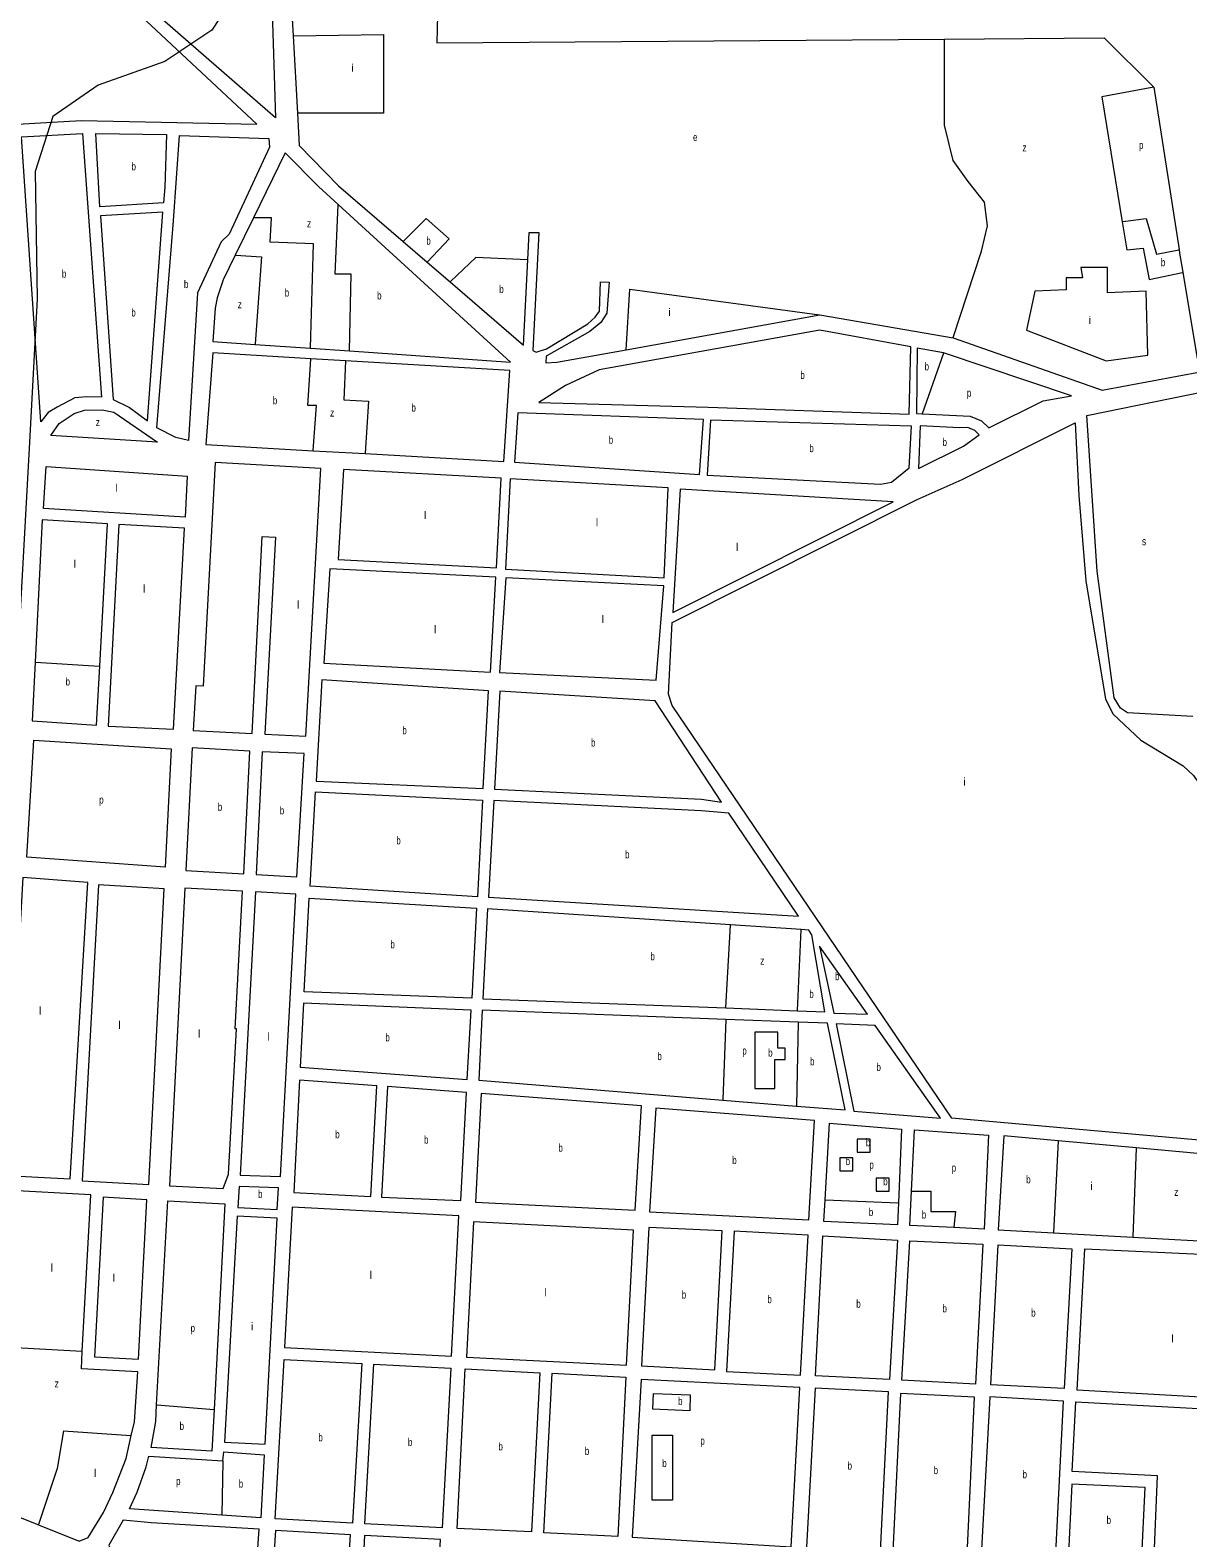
# Model space of a CAD drawing. Extents: x 639657 to 671642, y 222838 to 252123.
# Drawn here: x 651541 to 653020, y 230977 to 232905 of the extents above; entities that cross this region are included whole.
import ezdxf

# ---------------------------------------------------------------- set-up
doc = ezdxf.new("R2010")
doc.units = 0
doc.header["$LTSCALE"] = 4
for name, color, linetype, lineweight in [('1', 7, 'Continuous', 13), ('21', 7, 'Continuous', 13), ('5', 7, 'Continuous', 13), ('57', 7, 'Continuous', 35)]:
    doc.layers.add(name, color=color, linetype=linetype, lineweight=lineweight)
doc.layers.add('7', color=7, linetype='Continuous')

msp = doc.modelspace()

# ---------------------------------------------------------------- linework, layer by layer
at = {"layer": '1'}
msp.add_line((652666.283, 232499.916), (652550.16, 232521.36), dxfattribs=at)
for points in [[(651605.149, 233596.585), (651606.61, 233541.11), (651784.96, 233458.23), (651833.35, 233458.23), (651854.29, 232792.55), (651598.23, 233016.07), (651494.34, 233052.42), (650673.45, 233099.62), (650523.71, 232852.01), (650926.07, 232829.98), (650916.16, 232678.74), (650674.55, 232686.58), (650674.11, 232668.8), (650835.84, 232663.38), (650818.41, 232427.49), (650463.92, 232447.36), (650463.56, 232432.85), (650817.36, 232411.52), (651399.82, 232378.53), (651371.87, 231887.13), (651367.54, 231831.35)], [(651969.885, 233086.61), (651866.32, 233086.09), (651870.285, 233014.923), (651876.828, 232897.498), (651882.336, 232798.643)], [(651882.336, 232798.643), (651884.64, 232757.29), (651934.73, 232705.75), (652017.491, 232634.584), (652048.353, 232608.046), (652077.431, 232583.043)], [(651866.89, 232747.88), (651826.269, 232664.947), (651802.814, 232617.059)], [(651934.66, 232681.838), (651909.4, 232704.97), (651866.89, 232747.88)], [(651948.962, 232494.662), (652154.76, 232480.28), (651934.66, 232681.838)], [(652176.782, 232611.275), (652178.455, 232645.92), (652190.78, 232645.92), (652183.366, 232495.218)], [(651802.814, 232617.059), (651787.4, 232585.59), (651779.79, 232562.71), (651777.13, 232549.27), (651774.14, 232506.88), (651828.484, 232503.082), (651899.172, 232498.142), (651948.962, 232494.662)], [(652077.431, 232583.043), (652171.511, 232502.143), (652176.782, 232611.275)], [(652183.366, 232495.218), (652187.52, 232492.92), (652200.74, 232497.52), (652253.58, 232529.41), (652262.88, 232537.87), (652268.3, 232545.64), (652269.93, 232582.89), (652280.72, 232582.74), (652277.87, 232542.88), (652270.31, 232531.17), (652256.24, 232519.6), (652200.44, 232487.86), (652199.79, 232479.54), (652213.93, 232480.16), (652302.64, 232496.158), (652550.02, 232540.77), (652720.53, 232511.37)], [(652550.16, 232521.36), (652268.21, 232470.61), (652225.23, 232450.63), (652190.95, 232428.86), (652407.18, 232422.8), (652664.443, 232413.974), (652666.283, 232499.916)], [(652720.53, 232511.37), (652910.96, 232444.32), (653038.796, 232468.37)], [(651774.43, 232492.11), (651765.27, 232374.84), (651902.643, 232367.08), (651968.889, 232363.338)], [(651968.889, 232363.338), (652146.43, 232353.31), (652153.91, 232469.59), (651943.689, 232482.065), (651899.536, 232484.686), (651774.43, 232492.11)], [(652674.563, 232498.387), (652673.601, 232414.679), (652681.098, 232414.31)], [(652681.098, 232414.31), (652742.09, 232411.31), (652756.89, 232405.1), (652766.02, 232396.23), (652835.65, 232431.07), (652871.72, 232437.33), (652708.34, 232492.15), (652674.563, 232498.387)], [(653026.9, 232027.46), (652943.44, 232031.79), (652934.28, 232038.17), (652926.35, 232051.32), (652904.52, 232213.22), (652891.17, 232412.22), (653041.627, 232442.86)], [(651629.681, 232091.791), (651639.64, 232273.75), (651556.03, 232278.66), (651547.089, 232096.955), (651543.38, 232021.58)], [(651543.38, 232021.58), (651625.54, 232016.13), (651629.681, 232091.791)], [(652435.827, 231760.937), (652125.52, 231781.45), (652119.31, 231666.49), (652429.816, 231654.655), (652521.759, 231651.151)], [(652536.07, 231754.31), (652526.173, 231754.964), (652435.827, 231760.937)], [(652521.759, 231651.151), (652556.417, 231649.83), (652539.8, 231748.02), (652536.07, 231754.31)], [(652429.865, 231640.045), (652118.72, 231651.73), (652114.32, 231562.2), (652425.978, 231536.974), (652520.253, 231529.343)], [(652559.96, 231635.16), (652522.275, 231636.575), (652429.865, 231640.045)], [(652520.253, 231529.343), (652582.43, 231524.31), (652559.96, 231635.16)], [(652650.472, 231405.641), (652649.3, 231377.32), (652555.35, 231381.86), (652556.913, 231409.462), (652562.46, 231507.46)], [(652562.46, 231507.46), (652654.36, 231499.56), (652650.472, 231405.641)], [(652667.389, 231420.528), (652671.11, 231498.72), (652765.6, 231492.09)], [(652765.6, 231492.09), (652759.95, 231372.1), (652721.375, 231373.95)], [(652785.47, 231491.27), (652778.25, 231371.22), (652848.709, 231367.327), (652950.245, 231361.717)], [(652950.245, 231361.717), (653073.43, 231354.91), (653143.68, 231458.46), (652954.246, 231475.811), (652854.587, 231484.939), (652785.47, 231491.27)], [(651618.44, 231415.89), (651508.88, 231421.76), (651498.494, 231221.42)], [(651670.035, 231108.216), (651673.99, 231125.75), (651678.46, 231189.7), (651606.24, 231193.4), (651607.444, 231215.364), (651618.44, 231415.89)], [(652721.375, 231373.95), (652665.3, 231376.64), (652667.389, 231420.528)], [(651702.463, 231147.185), (651716.97, 231408.22), (651789.69, 231404.39), (651775.903, 231141.384), (651773.12, 231088.3)], [(651498.494, 231221.42), (651488.54, 231029.41), (651509.99, 231010.67), (651551.311, 230993.942)], [(651773.12, 231088.3), (651695.31, 231092.71), (651701.28, 231125.9), (651702.463, 231147.185)], [(651551.311, 230993.942), (651603.46, 230972.83), (651615.15, 230977.9), (651634.57, 231009.59), (651646.47, 231035.14), (651663.37, 231078.67), (651670.035, 231108.216)], [(651787.02, 231075.54), (651788.41, 231087.44), (651840.07, 231083.4), (651835.62, 231003.06), (651785.639, 231006.481), (651667.59, 231014.56)], [(651667.59, 231014.56), (651677.47, 231035.5), (651689.29, 231068.27), (651692.48, 231081.64), (651787.02, 231075.54)]]:
    msp.add_lwpolyline(points, dxfattribs=at)
for points in [[(650831.88, 232426.88), (651400.42, 232395.71), (651388.71, 232587.99), (651205.24, 232567.65), (651203.82, 232580.37), (651334.97, 232594.21), (651328.44, 232621.41), (651278.51, 232698.89), (651215.82, 232667.93), (651206.8, 232685.18), (651274.22, 232718.49), (651376.17, 232765.73), (651509.91, 232783.92), (651606.22, 232789.3), (651830.66, 232784.59), (651599.65, 233000.8), (651494.24, 233038.76), (650681.37, 233085.46), (650552.86, 232868.54), (650941.47, 232845.35), (650931.35, 232660.37), (650849.93, 232662.48)], [(651607.64, 232772.45), (651631.84, 232435.61), (651613.21, 232435.86), (651598.01, 232434.58), (651575.23, 232422.95), (651563.86, 232415.94), (651554.39, 232404.22), (651529.89, 232768.3)], [(651712.9, 232704.1), (651711.45, 232683.82), (651629.91, 232678.8), (651624.59, 232772.45), (651715.02, 232771.23)], [(651846.85, 232755.33), (651795.38, 232644.07), (651784.89, 232634.12), (651754.68, 232568.85), (651743.27, 232380.03), (651727.21, 232383.84), (651702.78, 232396.36), (651724.2, 232660.88), (651731.64, 232770.02), (651845.98, 232766.45)], [(651710.6, 232672.24), (651630.73, 232667.3), (651646.89, 232432.72), (651667.75, 232422.34), (651690.71, 232405.23)], [(651596.94, 232414.51), (651610.4, 232418.82), (651632.9, 232419.22), (651647.96, 232416.33), (651703.61, 232377.88), (651567.4, 232386.63), (651577.86, 232401.69)], [(652401.46, 232407.13), (652164.24, 232415.37), (652159.9, 232352.43), (652396.16, 232336.59)], [(653151.84, 231506.48), (653149.99, 231475.5), (652718.68, 231513.81), (652361.3, 232041.19), (652356.66, 232055.84), (652361.34, 232147.36), (652674.72, 232304.73), (652731.99, 232330.34), (652876.48, 232402.61), (652880.98, 232309.84), (652890.22, 232200.82), (652915.07, 232049.6), (652925.1, 232030.16), (652960.43, 231996.92), (653014.5, 231964.42), (653027.78, 231951.79), (653038.8, 231935.89), (653050.52, 231903.38)], [(652664.38, 232345.04), (652667.28, 232398.43), (652410.53, 232406.09), (652406.19, 232335.67), (652627.66, 232324.52), (652641.65, 232326.85)], [(652678.147, 232398.709), (652676.37, 232344.493), (652733.86, 232372.83), (652753.77, 232387.49), (652748.38, 232392.74), (652739.43, 232396.98), (652728.73, 232396.56)], [(651561.25, 232347.09), (651741.63, 232334.46), (651738.94, 232282.19), (651557.77, 232293.11)], [(651761.75, 232066.11), (651752.63, 232066.6), (651749.13, 232009.55), (651824.43, 232005.39), (651837.15, 232257.61), (651854.38, 232256.73), (651840.72, 232004.79), (651893.24, 232001.99), (651912.54, 232344.55), (651777.48, 232352.07)], [(652143.02, 232331.82), (651941.2, 232342.88), (651934.55, 232228.1), (652136.81, 232217.47)], [(652154.13, 232331.19), (652148.38, 232215.81), (652351.17, 232204.42), (652356.32, 232319.44)], [(652371.4, 232317.77), (652362.21, 232160.26), (652644.02, 232301.85)], [(651640.63, 232015.07), (651724.02, 232011.08), (651738.21, 232268.13), (651654.13, 232272.97)], [(651916.05, 232095.51), (652129, 232084.18), (652136.11, 232205.56), (651923.66, 232216.25)], [(652140.51, 232083.6), (652341.14, 232073.91), (652350.6, 232194.28), (652148.72, 232204.78)], [(651913.55, 232074.16), (651906.27, 231944.76), (652119.62, 231935.22), (652126.61, 232060.32)], [(652339.72, 232047.54), (652141.04, 232059.84), (652134.49, 231934.41), (652398.94, 231921.67), (652424.47, 231917.96)], [(651545.48, 231997), (651721.02, 231985.99), (651713.36, 231834.9), (651536.78, 231847.28)], [(651747.93, 231987.07), (651739.63, 231830.51), (651813.86, 231826.34), (651821.41, 231982.9)], [(651837.56, 231981.97), (651829.74, 231825.19), (651881.53, 231822.32), (651890.91, 231979.89)], [(651905.57, 231930.86), (652119.03, 231920.51), (652112.43, 231796.8), (651898.52, 231810.48)], [(652398.82, 231906.69), (652133.41, 231919.92), (652126.55, 231796.21), (652523.05, 231772.13), (652433.9, 231903.84)], [(651510.14, 231440.39), (651591.98, 231436.05), (651614.71, 231814.89), (651531.35, 231821.67)], [(651611.03, 231503.21), (651607.42, 231433.5), (651692.3, 231428.92), (651712.17, 231806.83), (651628.13, 231811.99)], [(651718.98, 231427.42), (651787.35, 231423.77), (651794.36, 231442.27), (651804.75, 231627.85), (651802.93, 231627.97), (651812.07, 231803.96), (651738.65, 231807.91)], [(651809.32, 231440.87), (651860.92, 231439.14), (651880.34, 231800.32), (651828.77, 231803.13)], [(651897.48, 231794.98), (652111.35, 231782.26), (652105.14, 231667.03), (651891.19, 231675.29)], [(652549.5, 231733.85), (652568.03, 231648.17), (652611.04, 231646.57)], [(651890.16, 231660.69), (651885.72, 231579.06), (652099.35, 231563.39), (652104.44, 231652.05)], [(652571.01, 231634.24), (652593.62, 231522.68), (652704.31, 231513.86), (652620.9, 231632.39)], [(651877.67, 231418.87), (651976.37, 231413.84), (651983.9, 231555.21), (651885, 231562.47)], [(651989.71, 231412.91), (652091.28, 231408.35), (652098.52, 231546.81), (651997.53, 231554.3)], [(652110.19, 231406.61), (652314.19, 231396.33), (652322.06, 231529.68), (652117.3, 231545.48)], [(652340.61, 231526.51), (652332.52, 231394.08), (652536.18, 231383.76), (652543.2, 231510.64)], [(651623.12, 231208.77), (651679.34, 231205.69), (651689.98, 231409.62), (651634.17, 231412.63)], [(651807.81, 231426.57), (651806.21, 231399.74), (651856.6, 231397.12), (651858.17, 231424.7)], [(651875.72, 231400.05), (651865.9, 231220.71), (652079.43, 231209.53), (652088.82, 231388.93)], [(651789.12, 231099.73), (651841.11, 231096.86), (651856.4, 231386.11), (651805.31, 231388.64)], [(652107.49, 231381.4), (652098.42, 231208.38), (652303.06, 231198.1), (652312.06, 231370.64)], [(652331.55, 231374.12), (652322.33, 231197.27), (652415.77, 231192.28), (652425.2, 231369.81)], [(652430.99, 231189.77), (652525.53, 231185.22), (652535.04, 231364.16), (652440.82, 231369.4)], [(652639.18, 231179.59), (652544.59, 231184.24), (652553.83, 231363.34), (652649.23, 231357.89)], [(652748.92, 231173.83), (652655.08, 231178.75), (652665.02, 231357.16), (652758.64, 231352.61)], [(652768.73, 231172.8), (652777.86, 231352), (652872.19, 231346.65), (652862.36, 231168.14)], [(653127.47, 231151.9), (652879.06, 231165.91), (652888.78, 231346.73), (653065.13, 231338.71), (653069.97, 231257.15)], [(651865.46, 231205.25), (651964.63, 231199.98), (651952.81, 230996.24), (651853.97, 231001.71)], [(651968.59, 230995.36), (651980.04, 231199.49), (652078.56, 231194.23), (652067.49, 230989.88)], [(652086.7, 230989.16), (652096.76, 231193.37), (652192.44, 231188.16), (652181.7, 230984.77)], [(652291.82, 230979.09), (652197.32, 230983.85), (652207.95, 231187.62), (652302.08, 231182.81)], [(652321.94, 231179.83), (652310.12, 230978.36), (652513.58, 230965.91), (652524.37, 231169.44)], [(652532.96, 230965.31), (652627.5, 230960.49), (652637.97, 231164.07), (652543.97, 231168.62)], [(652643.23, 230960.25), (652738.25, 230955.71), (652747.82, 231157.19), (652653.33, 231161.78)], [(652756.51, 230954.53), (652851.43, 230949.64), (652861.52, 231152.14), (652767.46, 231157.39)], [(653218.24, 230974.29), (653132.57, 230937.29), (652977.05, 230943.26), (652981.72, 231056.48), (652872.58, 231062.29), (652877.25, 231151.25), (653135.7, 231136.97)], [(652961.05, 230944.36), (652965.9, 231041.54), (652872.12, 231045.76), (652867.59, 230948.8)], [(651690.91, 230934.14), (651821.4, 230817.18), (651833.73, 230988.34), (651695.57, 230996.39), (651659.75, 230999.83), (651641.24, 230968.04), (651645.32, 230956.09)], [(651854.4, 230986.74), (651841.91, 230798.21), (651933.52, 230717.8), (651950.16, 230981.15)], [(651968.03, 230980.35), (651954.18, 230701.25), (652050.18, 230696.09), (652065.25, 230975.11)]]:
    msp.add_lwpolyline(points, close=True, dxfattribs=at)
at = {"layer": '21'}
for points in [[(651876.828, 232897.498), (651877.328, 232897.505), (651992.639, 232899.194), (651992.638, 232798.643), (651882.836, 232798.643), (651882.336, 232798.643)], [(652720.53, 232511.37), (652720.693, 232511.87), (652756.758, 232622.204), (652764.342, 232654.456), (652760.55, 232684.811), (652739.693, 232711.372), (652720.732, 232737.933), (652709.356, 232783.465), (652709.356, 232892.897), (652709.356, 232893.397)], [(652977.06, 232831.91), (652910.34, 232819.512), (652936.673, 232659.867)], [(651948.962, 232494.662), (651948.972, 232495.162), (651950.926, 232592.914), (651930.621, 232592.914), (651934.637, 232681.338), (651934.66, 232681.838)], [(651899.172, 232498.142), (651899.186, 232498.642), (651902.932, 232631.701), (651847.554, 232633.548), (651849.4, 232664.947), (651826.769, 232664.947), (651826.269, 232664.947)], [(652017.491, 232634.584), (652017.991, 232635.084), (652046.914, 232664.024), (652076.448, 232638.166), (652048.819, 232608.546), (652048.353, 232608.046)], [(652936.673, 232659.867), (652937.173, 232659.934), (652967.222, 232663.942), (652980.495, 232618.41), (653008.74, 232624.062), (653009.24, 232624.162)], [(652936.673, 232659.867), (652942.573, 232624.101), (652963.43, 232625.998), (652971.014, 232586.157), (653013.521, 232595.112), (653014.021, 232595.217)], [(651802.814, 232617.059), (651803.314, 232617.03), (651836.479, 232615.078), (651828.52, 232503.582), (651828.484, 232503.082)], [(652176.782, 232611.275), (652176.282, 232611.297), (652110.598, 232614.155), (652077.93, 232583.511), (652077.431, 232583.043)], [(652302.64, 232496.158), (652307.187, 232573.521), (652549.52, 232540.837), (652550.02, 232540.77)], [(652708.34, 232492.15), (652708.165, 232491.65), (652681.098, 232414.31)], [(651902.643, 232367.08), (651902.677, 232367.58), (651906.624, 232424.837), (651895.548, 232424.837), (651899.503, 232484.186), (651899.536, 232484.686)], [(651943.689, 232482.065), (651943.669, 232481.565), (651941.696, 232432.225), (651973.077, 232430.378), (651968.92, 232363.838), (651968.889, 232363.338)], [(651547.089, 232096.955), (651547.589, 232096.924), (651629.181, 232091.822), (651629.681, 232091.791)], [(652429.816, 231654.655), (652429.844, 231655.155), (652435.799, 231760.437), (652435.827, 231760.937)], [(652521.759, 231651.151), (652521.78, 231651.651), (652526.152, 231754.464), (652526.173, 231754.964)], [(652429.865, 231640.045), (652429.846, 231639.545), (652425.997, 231537.474), (652425.978, 231536.974)], [(652522.275, 231636.575), (652522.266, 231636.075), (652520.262, 231529.843), (652520.253, 231529.343)], [(652854.587, 231484.939), (652854.562, 231484.439), (652848.734, 231367.827), (652848.709, 231367.327)], [(652954.246, 231475.811), (652954.228, 231475.311), (652950.263, 231362.217), (652950.245, 231361.717)], [(652667.389, 231420.528), (652667.889, 231420.528), (652692.065, 231420.528), (652692.065, 231394.67), (652723.446, 231394.67), (652721.425, 231374.45), (652721.375, 231373.95)], [(652556.913, 231409.462), (652557.413, 231409.442), (652649.972, 231405.661), (652650.472, 231405.641)], [(651607.444, 231215.364), (651606.944, 231215.392), (651498.994, 231221.392), (651498.494, 231221.42)], [(651702.463, 231147.185), (651702.963, 231147.146), (651775.403, 231141.423), (651775.903, 231141.384)], [(651583.318, 231114.132), (651575.284, 231065.902), (651551.478, 230994.442), (651551.311, 230993.942)], [(651583.318, 231114.132), (651669.535, 231108.25), (651670.035, 231108.216)], [(651787.02, 231075.54), (651787.01, 231075.04), (651785.649, 231006.981), (651785.639, 231006.481)]]:
    msp.add_lwpolyline(points, dxfattribs=at)
for points in [[(652814.248, 232521.416), (652916.028, 232481.812), (652969.118, 232489.4), (652967.222, 232570.98), (652917.924, 232569.082), (652917.924, 232601.335), (652883.795, 232601.335), (652885.691, 232588.054), (652864.834, 232588.054), (652864.834, 232572.877), (652825.016, 232570.98)], [(652466.863, 231623.698), (652466.863, 231551.665), (652492.706, 231551.665), (652492.706, 231588.605), (652505.627, 231588.605), (652505.627, 231603.381), (652496.398, 231603.381), (652496.398, 231623.698)], [(652597.923, 231487.02), (652597.923, 231470.397), (652614.537, 231470.397), (652614.537, 231487.02)], [(652575.772, 231463.009), (652575.772, 231446.386), (652592.386, 231446.386), (652592.386, 231463.009)], [(652621.92, 231437.151), (652621.92, 231420.528), (652638.534, 231420.528), (652638.534, 231437.151)], [(652337.649, 231161.947), (652384.58, 231160.141), (652383.797, 231139.783), (652336.866, 231141.589)], [(652335.803, 231108.383), (652361.646, 231108.383), (652361.646, 231025.268), (652335.803, 231025.268)]]:
    msp.add_lwpolyline(points, close=True, dxfattribs=at)
at = {"layer": '5'}
for points in [[(652943.2, 232990.8), (652740.717, 232987.955), (652062.68, 232978.43), (652060.39, 232888.43), (652709.356, 232893.397), (652913.54, 232894.96), (652977.06, 232831.91), (653009.24, 232624.162), (653009.94, 232619.64)], [(653009.94, 232619.64), (653014.021, 232595.217), (653032.45, 232484.93)]]:
    msp.add_lwpolyline(points, dxfattribs=at)
at = {"layer": '57', "lineweight": 13}
msp.add_lwpolyline([(651773.011, 234750.407), (651803.088, 233802.52), (651824.392, 233344.878), (651834.418, 233046.469), (651800.582, 232947.418), (651773.012, 232904.788), (651712.859, 232864.666), (651627.642, 232834.575), (651569.995, 232794.452), (651547.438, 232724.239), (651549.945, 232561.242), (651539.919, 232378.185), (651519.868, 232014.578), (651468.488, 231032.839), (651460.969, 230932.533), (651410.841, 230809.659)], dxfattribs=at)

# ---------------------------------------------------------------- texts
at = {"layer": '7'}
for s, p in [('i', (651951.219, 232851.514)), ('i', (652356.37, 232539.14)), ('i', (652893.569, 232528.991)), ('l', (651649.884, 232314.64)), ('l', (652044.163, 232279.649)), ('l', (652263.827, 232270.414)), ('l', (652442.881, 232239.015)), ('l', (651596.298, 232217.457)), ('l', (651685.05, 232185.622)), ('l', (651881.722, 232165.135)), ('l', (652271.211, 232146.665)), ('l', (652057.084, 232133.736)), ('i', (652733.559, 231939.055)), ('l', (651552.144, 231646.296)), ('l', (651653.669, 231627.826)), ('l', (651755.195, 231616.744)), ('l', (651843.799, 231613.05)), ('i', (652896, 231421.894)), ('l', (651566.912, 231317.529)), ('l', (651974.859, 231308.295)), ('l', (651646.286, 231304.6)), ('l', (652198.215, 231286.13)), ('i', (651822.978, 231242.75)), ('l', (652999.344, 231227.026)), ('l', (651622.289, 231055.254))]:
    msp.add_text(s, height=10, dxfattribs=at).set_placement(p)
for s, width, p in [('e', 0.75, (652388.102, 232762.932)), ('z', 0.8, (652809.031, 232749.651)), ('p', 0.75, (652958.036, 232752.86)), ('b', 0.75, (651670.415, 232725.625)), ('z', 0.8, (651894.681, 232652.693)), ('b', 0.75, (652047.18, 232630.567)), ('b', 0.75, (652986.018, 232602.981)), ('b', 0.75, (651581.434, 232588.335)), ('b', 0.75, (651737.393, 232575.025)), ('b', 0.75, (651866.238, 232564.211)), ('b', 0.75, (651984.377, 232560.517)), ('b', 0.75, (652140.398, 232568.692)), ('z', 0.8, (651806.077, 232549.261)), ('b', 0.75, (651670.121, 232538.735)), ('b', 0.75, (652684.02, 232469.877)), ('b', 0.75, (652525.271, 232458.795)), ('b', 0.75, (651851.043, 232426.404)), ('p', 0.75, (652738.091, 232436.029)), ('z', 0.8, (651924.216, 232410.736)), ('b', 0.75, (652028.251, 232417.169)), ('z', 0.8, (651624.686, 232398.55)), ('b', 0.75, (652280.322, 232375.98)), ('b', 0.75, (652706.986, 232373.06)), ('b', 0.75, (652536.749, 232365.305)), ('s', 0.8, (652961.828, 232246.31)), ('b', 0.75, (651586.124, 232066.969)), ('b', 0.75, (652016.572, 232004.69)), ('b', 0.75, (652257.704, 231988.9)), ('p', 0.75, (651629.12, 231915.95)), ('b', 0.75, (651780.703, 231906.705)), ('b', 0.75, (651859.93, 231902.145)), ('b', 0.75, (652008.825, 231863.83)), ('b', 0.75, (652301.173, 231846.025)), ('b', 0.75, (652001.353, 231731.005)), ('b', 0.75, (652333.622, 231715.64)), ('z', 0.8, (652473.912, 231710.099)), ('b', 0.75, (652569.604, 231690.21)), ('b', 0.75, (652536.673, 231667.618)), ('b', 0.75, (651994.828, 231612.04)), ('b', 0.75, (652342.552, 231588.02)), ('p', 0.75, (652451.039, 231595.13)), ('b', 0.75, (652484.137, 231592.52)), ('b', 0.75, (652537.669, 231581.438)), ('b', 0.75, (652622.581, 231574.05)), ('b', 0.75, (651930.767, 231488.155)), ('b', 0.75, (652044.295, 231481.325)), ('b', 0.75, (652216.037, 231470.905)), ('b', 0.75, (652608.999, 231477.785)), ('b', 0.75, (652438.189, 231455.135)), ('b', 0.75, (652583.156, 231453.774)), ('p', 0.75, (652613.48, 231449.217)), ('p', 0.75, (652718.697, 231445.523)), ('b', 0.75, (652631.15, 231427.916)), ('b', 0.75, (652813.929, 231430.478)), ('b', 0.75, (651832.185, 231411.845)), ('z', 0.8, (653003.063, 231414.506)), ('b', 0.75, (652612.768, 231388.827)), ('b', 0.75, (652680.442, 231385.541)), ('b', 0.75, (652373.705, 231283.2)), ('b', 0.75, (652483.102, 231277.31)), ('b', 0.75, (652596.724, 231271.465)), ('b', 0.75, (652706.908, 231265.495)), ('b', 0.75, (652820.299, 231260.07)), ('p', 0.75, (651745.898, 231240.506)), ('z', 0.8, (651572.153, 231169.589)), ('b', 0.75, (652369.03, 231147.171)), ('b', 0.75, (651731.871, 231115.275)), ('b', 0.75, (651909.217, 231100.745)), ('b', 0.75, (652023.664, 231094.685)), ('p', 0.75, (652397.508, 231096.439)), ('b', 0.75, (652139.415, 231089.07)), ('b', 0.75, (652249.791, 231083.355)), ('b', 0.75, (652348.724, 231067.749)), ('b', 0.75, (652585.593, 231064.555)), ('b', 0.75, (652695.655, 231058.745)), ('p', 0.75, (651727.439, 231044.723)), ('b', 0.75, (651807.466, 231041.556)), ('b', 0.75, (652809.229, 231053.515)), ('b', 0.75, (652916.666, 230995.06))]:
    msp.add_text(s, height=10, dxfattribs=dict(at, width=width)).set_placement(p)

doc.saveas('drawing.dxf')
